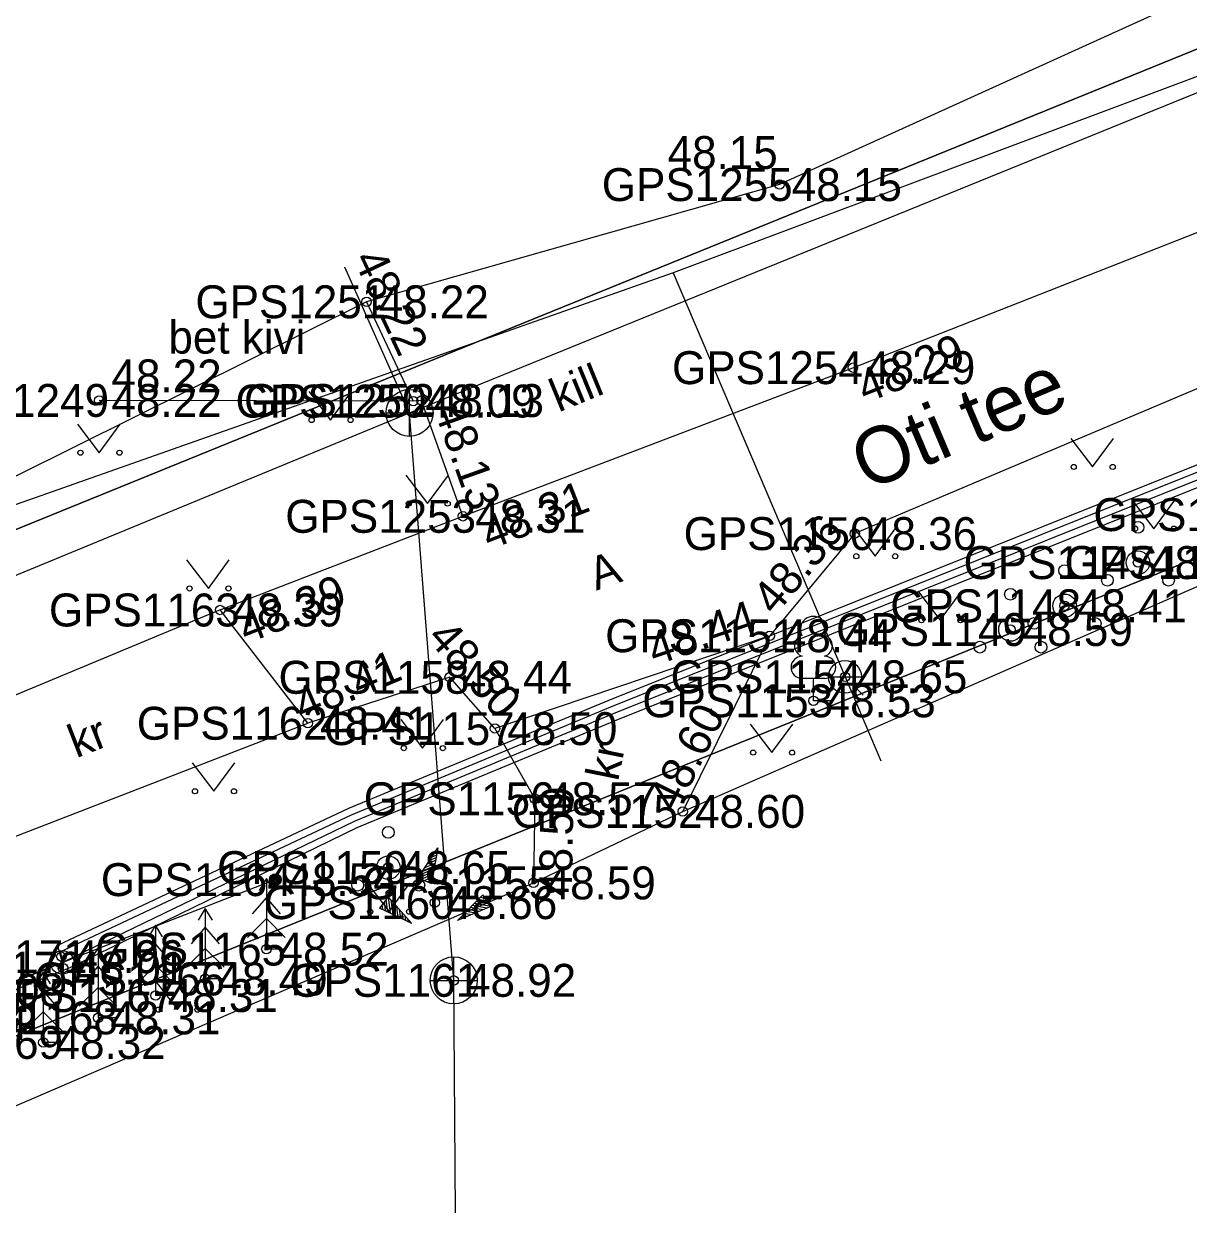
# Model space of a CAD drawing. Extents: x 551623 to 559850, y 6561220 to 6567135.
# Drawn here: x 556884.3 to 556909.08, y 6565266.49 to 6565292.04 of the extents above; entities that cross this region are included whole.
import ezdxf

# ---------------------------------------------------------------- set-up
doc = ezdxf.new("R2010")
doc.units = 0
for name, color, linetype in [('HALJASTUS', 7, 'Continuous'), ('KKAEV', 7, 'Continuous'), ('KORGUS-EH2000', 7, 'Continuous'), ('KPKAABEL', 7, 'Continuous'), ('KPOHULIIN', 7, 'Continuous'), ('KTRASS', 7, 'Continuous'), ('MOOTKORG-EH2000', 7, 'Continuous'), ('MOOTMPUNKT', 7, 'Continuous'), ('MOOTNR', 7, 'Continuous'), ('MOOTPIIR', 7, 'Continuous'), ('MPKAABEL', 7, 'Continuous'), ('MPOHULIIN', 7, 'Continuous'), ('PIIR', 7, 'Continuous'), ('POST', 7, 'Continuous'), ('PUU', 7, 'Continuous'), ('RELJEEF', 7, 'Continuous'), ('TEE', 7, 'Continuous'), ('VKAEV', 7, 'Continuous'), ('VTRASS', 7, 'Continuous')]:
    doc.layers.add(name, color=color, linetype=linetype)

msp = doc.modelspace()

# ---------------------------------------------------------------- linework, layer by layer
at = {"layer": 'HALJASTUS'}
for p, q in [((556890.359, 6565284.223), (556890.822, 6565283.616)), ((556890.822, 6565283.616), (556891.268, 6565284.223)), ((556885.442, 6565283.526), (556885.905, 6565282.92)), ((556885.905, 6565282.92), (556886.351, 6565283.526)), ((556906.568, 6565283.225), (556907.032, 6565282.618)), ((556907.032, 6565282.618), (556907.477, 6565283.225)), ((556892.423, 6565282.446), (556892.887, 6565281.839)), ((556892.887, 6565281.839), (556893.332, 6565282.446)), ((556907.872, 6565281.911), (556908.336, 6565281.304)), ((556908.336, 6565281.304), (556908.781, 6565281.911)), ((556901.943, 6565281.326), (556902.407, 6565280.719)), ((556902.407, 6565280.719), (556902.852, 6565281.326)), ((556887.761, 6565280.64), (556888.224, 6565280.033)), ((556888.224, 6565280.033), (556888.67, 6565280.64)), ((556903.33, 6565279.963), (556903.793, 6565279.356)), ((556903.793, 6565279.356), (556904.239, 6565279.963)), ((556892.318, 6565277.243), (556892.782, 6565276.636)), ((556892.782, 6565276.636), (556893.227, 6565277.243)), ((556899.749, 6565277.146), (556900.212, 6565276.54)), ((556900.212, 6565276.54), (556900.658, 6565277.146)), ((556887.878, 6565276.324), (556888.341, 6565275.717)), ((556888.341, 6565275.717), (556888.787, 6565276.324)), ((556891.604, 6565273.763), (556892.067, 6565273.156)), ((556892.067, 6565273.156), (556892.513, 6565273.763)), ((556887.103, 6565271.678), (556887.566, 6565271.071)), ((556887.566, 6565271.071), (556888.012, 6565271.678))]:
    msp.add_line(p, q, dxfattribs=at)
for centre in [(556890.421, 6565283.616), (556891.25, 6565283.616), (556885.504, 6565282.92), (556886.333, 6565282.92), (556906.631, 6565282.618), (556907.46, 6565282.618), (556892.486, 6565281.839), (556893.314, 6565281.839), (556907.934, 6565281.304), (556908.763, 6565281.304), (556902.006, 6565280.719), (556902.834, 6565280.719), (556887.823, 6565280.033), (556888.652, 6565280.033), (556903.392, 6565279.356), (556904.221, 6565279.356), (556892.381, 6565276.636), (556893.21, 6565276.636), (556899.811, 6565276.54), (556900.64, 6565276.54), (556887.94, 6565275.717), (556888.769, 6565275.717), (556891.666, 6565273.156), (556892.495, 6565273.156), (556887.165, 6565271.071), (556887.994, 6565271.071)]:
    msp.add_circle(centre, 0.055, dxfattribs=at)
at = {"layer": 'KKAEV'}
for p, q in [((556892.504, 6565283.269), (556892.504, 6565284.269)), ((556892.004, 6565283.769), (556893.004, 6565283.769)), ((556893.445, 6565271.194), (556893.445, 6565272.194)), ((556892.945, 6565271.694), (556893.945, 6565271.694))]:
    msp.add_line(p, q, dxfattribs=at)
for centre in [(556892.504, 6565283.769), (556893.445, 6565271.694)]:
    msp.add_circle(centre, 0.5, dxfattribs=at)
at = {"layer": 'KORGUS-EH2000'}
for centre in [(556900.373, 6565288.625), (556891.588, 6565286.132), (556901.935, 6565284.73), (556885.903, 6565284.033), (556892.761, 6565284.03), (556893.64, 6565281.567), (556901.973, 6565281.199), (556888.473, 6565279.574), (556900.164, 6565279.026), (556890.341, 6565277.164), (556894.321, 6565277.05), (556898.315, 6565275.289), (556895.138, 6565273.767), (556884.714, 6565270.373)]:
    msp.add_circle(centre, 0.1, dxfattribs=at)
at = {"layer": 'KPKAABEL'}
msp.add_lwpolyline([(556960.631, 6565303.103), (556958.174, 6565302.106), (556949.889, 6565298.732), (556944.353, 6565296.418), (556933.986, 6565292.205), (556933.316, 6565291.939), (556915.164, 6565284.866), (556896.778, 6565277.504), (556891.264, 6565275.212), (556885.082, 6565272.298), (556885.115, 6565272.075)], dxfattribs=at)
at = {"layer": 'KPOHULIIN'}
msp.add_lwpolyline([(556534.631, 6565146.039), (556550.784, 6565137.989), (556573.361, 6565146.85), (556606.789, 6565160.281), (556655.904, 6565180.147), (556702.486, 6565198.719), (556702.486, 6565198.719), (556755.324, 6565220.022), (556800.207, 6565237.954), (556845.124, 6565255.757), (556845.124, 6565255.757), (556885.115, 6565272.075)], dxfattribs=at)
at = {"layer": 'KTRASS'}
for points in [[(556865.402, 6565254.032), (556871.396, 6565275.058), (556892.504, 6565283.769), (556915.486, 6565293.126), (556926.41, 6565297.925), (556943.376, 6565309.264), (556953.177, 6565321.905), (556974.878, 6565343.903), (556994.604, 6565358.984), (557007.739, 6565364.827)], [(556891.119, 6565286.872), (556892.504, 6565283.769)], [(556893.481, 6565266.75), (556893.445, 6565271.694), (556892.504, 6565283.769)]]:
    msp.add_lwpolyline(points, dxfattribs=at)
at = {"layer": 'MOOTMPUNKT'}
for centre in [(556900.373, 6565288.625), (556891.588, 6565286.132), (556901.935, 6565284.73), (556885.903, 6565284.033), (556892.582, 6565284.019), (556892.761, 6565284.03), (556893.64, 6565281.567), (556901.973, 6565281.199), (556907.998, 6565280.582), (556906.437, 6565279.663), (556888.473, 6565279.574), (556905.285, 6565279.159), (556900.164, 6565279.026), (556893.357, 6565278.142), (556901.766, 6565278.152), (556901.094, 6565277.642), (556890.341, 6565277.164), (556894.321, 6565277.05), (556895.169, 6565275.557), (556898.315, 6565275.289), (556892.051, 6565274.093), (556889.648, 6565273.837), (556895.138, 6565273.767), (556893.042, 6565273.347), (556885.097, 6565272.198), (556889.458, 6565272.359), (556885.133, 6565271.951), (556888.159, 6565271.724), (556893.445, 6565271.694), (556887.1, 6565271.37), (556885.879, 6565270.895), (556884.714, 6565270.373)]:
    msp.add_circle(centre, 0.1, dxfattribs=at)
at = {"layer": 'MOOTPIIR'}
for points in [[(556926.19, 6565300.04), (556918.779, 6565296.992), (556900.373, 6565288.625), (556891.588, 6565286.132), (556880.413, 6565280.578), (556871.115, 6565276.693), (556861.98, 6565273.359), (556854.509, 6565270.787), (556847.039, 6565268.611), (556845.54, 6565266.65), (556845.851, 6565260.393), (556817.364, 6565249.633), (556799.911, 6565243.207), (556776.314, 6565234.412), (556752.299, 6565224.302), (556722.286, 6565214.456)], [(556727.607, 6565205.59), (556758.128, 6565217.782), (556779.964, 6565227.068), (556801.48, 6565234.969), (556821.174, 6565243.597), (556846.342, 6565253.997), (556846.858, 6565253.402), (556858.57, 6565258.585), (556869.123, 6565262.917), (556874.174, 6565264.738), (556895.138, 6565273.767), (556898.315, 6565275.289), (556916.854, 6565283.398), (556934.133, 6565290.046)]]:
    msp.add_lwpolyline(points, dxfattribs=at)
at = {"layer": 'MPKAABEL'}
for points in [[(556960.771, 6565303.322), (556958.118, 6565302.245), (556949.831, 6565298.871), (556944.296, 6565296.556), (556933.93, 6565292.344), (556933.261, 6565292.078), (556915.109, 6565285.005), (556896.722, 6565277.643), (556891.204, 6565275.349), (556885.018, 6565272.434), (556885.115, 6565272.075)], [(556960.491, 6565302.885), (556958.231, 6565301.967), (556949.946, 6565298.594), (556944.412, 6565296.28), (556934.046, 6565292.071), (556933.368, 6565291.798), (556915.331, 6565284.771), (556896.835, 6565277.365), (556891.326, 6565275.075), (556885.151, 6565272.086), (556885.115, 6565272.075)], [(556915.909, 6565283.886), (556915.275, 6565284.587), (556896.892, 6565277.226), (556891.383, 6565274.937), (556885.292, 6565271.966), (556882.442, 6565270.817), (556880.456, 6565270.048), (556880.596, 6565269.629)]]:
    msp.add_lwpolyline(points, dxfattribs=at)
at = {"layer": 'MPOHULIIN'}
msp.add_lwpolyline([(556571.75, 6565140.835), (556573.361, 6565146.85), (556606.789, 6565160.281), (556655.904, 6565180.147), (556702.486, 6565198.719), (556755.324, 6565220.022), (556755.324, 6565220.022), (556800.207, 6565237.954), (556845.124, 6565255.757), (556885.115, 6565272.075), (556885.115, 6565272.075)], dxfattribs=at)
at = {"layer": 'PIIR'}
for points in [[(556904.84, 6565339.67), (556926.94, 6565298.71), (556856.85, 6565270.19), (556855.29, 6565270.63), (556845.54, 6565266.65), (556845.15, 6565274.33)], [(556880.91, 6565269.21), (556916.13, 6565283.47), (556924.89, 6565200.89), (556886.74, 6565191.59)]]:
    msp.add_lwpolyline(points, close=True, dxfattribs=at)
msp.add_lwpolyline([(556933.08, 6565290.38), (556916.13, 6565283.47), (556880.91, 6565269.21), (556860.96, 6565261.06), (556860.15, 6565259.65), (556846.17, 6565253.94), (556845.54, 6565266.65), (556855.29, 6565270.63), (556856.85, 6565270.19), (556926.94, 6565298.71)], dxfattribs=at)
at = {"layer": 'POST'}
for points in [[(556885.115, 6565272.075), (556889.648, 6565273.837)], [(556881.781, 6565270.777), (556885.115, 6565272.075)]]:
    msp.add_lwpolyline(points, dxfattribs=at)
for centre, radius in [((556889.648, 6565273.837), 0.125), ((556889.648, 6565273.837), 0.105), ((556889.648, 6565273.837), 0.0851), ((556889.648, 6565273.837), 0.0651), ((556889.648, 6565273.837), 0.0451), ((556889.648, 6565273.837), 0.0251), ((556889.648, 6565273.837), 0.00511), ((556885.115, 6565272.075), 0.25)]:
    msp.add_circle(centre, radius, dxfattribs=at)
at = {"layer": 'PUU'}
for p, q in [((556901.334, 6565278.117), (556900.854, 6565278.117)), ((556901.094, 6565277.642), (556901.094, 6565278.117)), ((556901.474, 6565277.642), (556901.094, 6565277.642)), ((556889.458, 6565273.859), (556889.308, 6565273.609)), ((556889.608, 6565273.609), (556889.458, 6565273.859)), ((556889.458, 6565273.859), (556889.458, 6565272.359)), ((556889.458, 6565273.459), (556889.158, 6565273.109)), ((556889.758, 6565273.109), (556889.458, 6565273.459)), ((556888.159, 6565273.224), (556888.009, 6565272.974)), ((556888.309, 6565272.974), (556888.159, 6565273.224)), ((556888.159, 6565273.224), (556888.159, 6565271.724)), ((556887.1, 6565272.87), (556886.95, 6565272.62)), ((556887.25, 6565272.62), (556887.1, 6565272.87)), ((556887.1, 6565272.87), (556887.1, 6565271.37)), ((556888.159, 6565272.824), (556887.859, 6565272.474)), ((556888.459, 6565272.474), (556888.159, 6565272.824)), ((556889.458, 6565273.009), (556889.058, 6565272.609)), ((556889.858, 6565272.609), (556889.458, 6565273.009)), ((556885.879, 6565272.395), (556885.729, 6565272.145)), ((556886.029, 6565272.145), (556885.879, 6565272.395)), ((556885.879, 6565272.395), (556885.879, 6565270.895)), ((556887.1, 6565272.47), (556886.8, 6565272.12)), ((556887.4, 6565272.12), (556887.1, 6565272.47)), ((556888.159, 6565272.374), (556887.759, 6565271.974)), ((556888.559, 6565271.974), (556888.159, 6565272.374)), ((556889.818, 6565272.359), (556889.458, 6565272.359)), ((556887.1, 6565272.02), (556886.7, 6565271.62)), ((556887.5, 6565271.62), (556887.1, 6565272.02)), ((556884.714, 6565271.873), (556884.564, 6565271.623)), ((556884.864, 6565271.623), (556884.714, 6565271.873)), ((556884.714, 6565271.873), (556884.714, 6565270.373)), ((556885.879, 6565271.995), (556885.579, 6565271.645)), ((556886.179, 6565271.645), (556885.879, 6565271.995)), ((556885.879, 6565271.545), (556885.479, 6565271.145)), ((556886.279, 6565271.145), (556885.879, 6565271.545)), ((556888.519, 6565271.724), (556888.159, 6565271.724)), ((556884.714, 6565271.473), (556884.414, 6565271.123)), ((556885.014, 6565271.123), (556884.714, 6565271.473)), ((556887.46, 6565271.37), (556887.1, 6565271.37)), ((556884.714, 6565271.023), (556884.314, 6565270.623)), ((556885.114, 6565270.623), (556884.714, 6565271.023)), ((556886.239, 6565270.895), (556885.879, 6565270.895)), ((556885.074, 6565270.373), (556884.714, 6565270.373))]:
    msp.add_line(p, q, dxfattribs=at)
for centre, radius in [((556907.998, 6565281.332), 0.125), ((556907.998, 6565280.582), 0.25), ((556906.437, 6565280.413), 0.125), ((556907.348, 6565280.207), 0.125), ((556908.648, 6565280.207), 0.125), ((556905.285, 6565279.909), 0.125), ((556906.437, 6565279.663), 0.25), ((556905.285, 6565279.159), 0.25), ((556905.787, 6565279.288), 0.125), ((556907.087, 6565279.288), 0.125), ((556904.635, 6565278.784), 0.125), ((556905.935, 6565278.784), 0.125), ((556892.051, 6565274.843), 0.125), ((556892.051, 6565274.093), 0.25), ((556891.401, 6565273.718), 0.125), ((556892.701, 6565273.718), 0.125)]:
    msp.add_circle(centre, radius, dxfattribs=at)
for centre, radius, start, end in [((556901.094, 6565279.162), 0.277, 332.5799, 207.4201), ((556900.924, 6565278.814), 0.233, 109.0217, 253.1415), ((556901.264, 6565278.814), 0.233, 286.8508, 70.9859), ((556900.857, 6565278.354), 0.238, 90.0016, 269.3953), ((556901.331, 6565278.354), 0.238, 270.6047, 89.9984)]:
    msp.add_arc(centre, radius, start, end, dxfattribs=at)
at = {"layer": 'RELJEEF'}
for p, q in [((556892.687, 6565273.873), (556893.107, 6565274.513)), ((556893.107, 6565274.513), (556892.967, 6565273.758)), ((556892.982, 6565274.323), (556893.082, 6565274.363)), ((556893.032, 6565274.398), (556893.092, 6565274.423)), ((556893.082, 6565274.473), (556893.102, 6565274.483)), ((556892.737, 6565273.948), (556893.022, 6565274.068)), ((556892.787, 6565274.023), (556893.037, 6565274.128)), ((556892.837, 6565274.098), (556892.962, 6565274.153)), ((556892.887, 6565274.173), (556893.057, 6565274.248)), ((556892.937, 6565274.248), (556893.067, 6565274.308)), ((556892.962, 6565274.153), (556893.047, 6565274.188)), ((556892.687, 6565273.873), (556893.012, 6565274.013)), ((556892.687, 6565273.873), (556892.967, 6565273.758)), ((556892.687, 6565273.873), (556892.687, 6565273.873)), ((556892.752, 6565273.848), (556893.002, 6565273.953)), ((556892.817, 6565273.818), (556892.992, 6565273.893)), ((556892.887, 6565273.793), (556892.982, 6565273.833)), ((556892.952, 6565273.768), (556892.967, 6565273.773)), ((556892.046, 6565273.472), (556891.861, 6565273.232)), ((556891.916, 6565273.302), (556891.931, 6565273.202)), ((556891.961, 6565273.362), (556891.986, 6565273.177)), ((556892.001, 6565273.417), (556892.036, 6565273.147)), ((556892.046, 6565273.472), (556892.551, 6565272.902)), ((556892.046, 6565273.472), (556892.091, 6565273.122)), ((556892.046, 6565273.472), (556892.046, 6565273.472)), ((556892.106, 6565273.407), (556892.146, 6565273.097)), ((556892.166, 6565273.337), (556892.201, 6565273.072)), ((556893.525, 6565272.967), (556894.065, 6565273.512)), ((556894.235, 6565273.262), (556893.885, 6565273.327)), ((556894.195, 6565273.317), (556893.93, 6565273.372)), ((556894.155, 6565273.377), (556893.97, 6565273.412)), ((556894.115, 6565273.437), (556894.015, 6565273.457)), ((556894.075, 6565273.497), (556894.055, 6565273.497)), ((556894.235, 6565273.262), (556894.065, 6565273.512)), ((556892.551, 6565272.902), (556891.861, 6565273.232)), ((556891.871, 6565273.247), (556891.876, 6565273.227)), ((556892.226, 6565273.272), (556892.241, 6565273.132)), ((556892.241, 6565273.132), (556892.256, 6565273.042)), ((556892.281, 6565273.202), (556892.311, 6565273.017)), ((556892.341, 6565273.137), (556892.361, 6565272.992)), ((556892.401, 6565273.067), (556892.416, 6565272.967)), ((556894.235, 6565273.262), (556893.525, 6565272.967)), ((556893.735, 6565273.052), (556893.63, 6565273.072)), ((556893.815, 6565273.087), (556893.675, 6565273.117)), ((556893.9, 6565273.122), (556893.715, 6565273.157)), ((556893.85, 6565273.182), (556893.76, 6565273.202)), ((556894.065, 6565273.192), (556893.8, 6565273.242)), ((556894.15, 6565273.227), (556893.845, 6565273.287)), ((556893.985, 6565273.157), (556893.85, 6565273.182)), ((556894.235, 6565273.262), (556894.235, 6565273.262)), ((556892.461, 6565273.002), (556892.471, 6565272.937)), ((556892.521, 6565272.932), (556892.526, 6565272.912)), ((556893.565, 6565272.982), (556893.55, 6565272.987)), ((556893.65, 6565273.017), (556893.59, 6565273.032))]:
    msp.add_line(p, q, dxfattribs=at)
at = {"layer": 'TEE'}
msp.add_line((556898.315, 6565275.289), (556900.164, 6565279.026), dxfattribs=at)
for points in [[(556932.236, 6565293.755), (556916.793, 6565287.469), (556901.973, 6565281.199), (556900.164, 6565279.026), (556894.321, 6565277.05), (556893.357, 6565278.142), (556890.341, 6565277.164), (556888.473, 6565279.574), (556893.64, 6565281.567), (556901.935, 6565284.73), (556915.942, 6565290.239), (556925.778, 6565294.304)], [(556891.588, 6565286.132), (556892.582, 6565284.019)], [(556893.64, 6565281.567), (556892.761, 6565284.03), (556892.582, 6565284.019), (556885.903, 6565284.033)], [(556888.473, 6565279.574), (556881.324, 6565276.596), (556877.73, 6565274.883), (556874.568, 6565272.688), (556872.231, 6565270.39), (556870.464, 6565267.014), (556869.123, 6565262.917)], [(556871.842, 6565263.545), (556872.181, 6565264.675), (556873.257, 6565267.278), (556874.848, 6565269.446), (556876.969, 6565271.38), (556880.571, 6565273.385), (556890.341, 6565277.164)], [(556894.321, 6565277.05), (556895.169, 6565275.557), (556895.138, 6565273.767)]]:
    msp.add_lwpolyline(points, dxfattribs=at)
at = {"layer": 'VKAEV'}
for p, q in [((556901.416, 6565278.152), (556902.116, 6565278.152)), ((556901.518, 6565277.905), (556901.378, 6565277.765)), ((556902.013, 6565277.905), (556902.153, 6565277.765))]:
    msp.add_line(p, q, dxfattribs=at)
msp.add_circle((556901.766, 6565278.152), 0.35, dxfattribs=at)
at = {"layer": 'VTRASS'}
for points in [[(557036.652, 6565383.055), (557029.612, 6565366.205), (557027.956, 6565364.898), (557020.892, 6565360.985), (557004.502, 6565358.325), (556993.402, 6565354.055), (556977.512, 6565341.735), (556958.552, 6565323.805), (556949.092, 6565312.965), (556941.832, 6565305.455), (556936.372, 6565301.775), (556930.872, 6565299.495), (556913.102, 6565292.365), (556898.112, 6565286.745), (556874.962, 6565278.585), (556875.38, 6565268.285), (556875.842, 6565263.753)], [(556898.112, 6565286.745), (556901.766, 6565278.152), (556902.525, 6565276.367)]]:
    msp.add_lwpolyline(points, dxfattribs=at)

# ---------------------------------------------------------------- texts
at = {"layer": 'KORGUS-EH2000'}
for s, p in [(' 48.15', (556897.733, 6565288.957)), (' 48.32', (556884.714, 6565270.023))]:
    msp.add_text(s, height=0.7, dxfattribs=at).set_placement(p)
for s, rotation, p in [(' 48.22', 295.1805, (556891.186, 6565287.28)), (' 48.29', 21.4685, (556901.955, 6565283.87)), (' 48.22', 359.8765, (556885.903, 6565284.208)), (' 48.13', 289.6372, (556892.926, 6565284.089)), (' 48.31', 21.2472, (556893.957, 6565280.752)), (' 48.36', 50.2398, (556900.112, 6565279.233)), (' 48.39', 21.0983, (556888.788, 6565278.757)), (' 48.44', 18.6776, (556897.469, 6565278.3)), (' 48.50', 311.4513, (556892.68, 6565279.165)), (' 48.41', 22.8925, (556889.995, 6565277.097)), (' 48.60', 63.6685, (556898.075, 6565275.014)), (' 48.59', 89.0138, (556895.95, 6565273.209))]:
    msp.add_text(s, height=0.7, rotation=rotation, dxfattribs=at).set_placement(p)
at = {"layer": 'MOOTKORG-EH2000'}
for s, p in [(' 48.15', (556900.373, 6565288.275)), (' 48.22', (556891.588, 6565285.782)), (' 48.29', (556901.935, 6565284.38)), (' 48.22', (556885.903, 6565283.683)), (' 48.09', (556892.582, 6565283.669)), (' 48.13', (556892.761, 6565283.68)), (' 48.31', (556893.64, 6565281.217)), (' 48.36', (556901.973, 6565280.849)), (' 48.38', (556907.998, 6565280.232)), (' 48.39', (556888.473, 6565279.224)), (' 48.41', (556906.437, 6565279.313)), (' 48.59', (556905.285, 6565278.809)), (' 48.44', (556900.164, 6565278.676)), (' 48.44', (556893.357, 6565277.792)), (' 48.65', (556901.766, 6565277.802)), (' 48.53', (556901.094, 6565277.292)), (' 48.41', (556890.341, 6565276.814)), (' 48.50', (556894.321, 6565276.7)), (' 48.57', (556895.169, 6565275.207)), (' 48.60', (556898.315, 6565274.939)), (' 48.65', (556892.051, 6565273.743)), (' 48.54', (556889.648, 6565273.487)), (' 48.59', (556895.138, 6565273.417)), (' 48.66', (556893.042, 6565272.997)), (' 47.96', (556885.097, 6565271.848)), (' 48.52', (556889.458, 6565272.009)), (' 48.01', (556885.133, 6565271.601)), (' 48.49', (556888.159, 6565271.374)), (' 48.92', (556893.445, 6565271.344)), (' 48.08', (556882.552, 6565271.139)), (' 48.31', (556887.1, 6565271.02)), (' 47.95', (556881.97, 6565270.725)), (' 48.31', (556885.879, 6565270.545)), (' 48.14', (556881.781, 6565270.428)), (' 48.32', (556884.714, 6565270.023))]:
    msp.add_text(s, height=0.7, dxfattribs=at).set_placement(p)
at = {"layer": 'MOOTNR'}
for s, p in [('GPS1255 ', (556896.593, 6565288.275)), ('GPS1251 ', (556887.949, 6565285.782)), ('GPS1254 ', (556898.086, 6565284.38)), ('GPS1249 ', (556882.053, 6565283.683)), ('GPS1250 ', (556888.802, 6565283.669)), ('GPS1252 ', (556888.982, 6565283.68)), ('GPS1253 ', (556889.86, 6565281.217)), ('GPS1144 ', (556907.05, 6565281.253)), ('GPS1150 ', (556898.333, 6565280.849)), ('GPS1147 ', (556904.288, 6565280.232)), ('GPS1145 ', (556906.436, 6565280.235)), ('GPS1163 ', (556884.833, 6565279.224)), ('GPS1148 ', (556902.728, 6565279.313)), ('GPS1149 ', (556901.575, 6565278.809)), ('GPS1151 ', (556896.665, 6565278.676)), ('GPS1158 ', (556889.717, 6565277.792)), ('GPS1154 ', (556898.056, 6565277.802)), ('GPS1153 ', (556897.454, 6565277.292)), ('GPS1162 ', (556886.702, 6565276.814)), ('GPS1157 ', (556890.681, 6565276.7)), ('GPS1156 ', (556891.529, 6565275.207)), ('GPS1152 ', (556894.675, 6565274.939)), ('GPS1159 ', (556888.412, 6565273.743)), ('GPS1164 ', (556885.938, 6565273.487)), ('GPS1155 ', (556891.498, 6565273.417)), ('GPS1160 ', (556889.403, 6565272.997)), ('GPS1171 ', (556881.597, 6565271.848)), ('GPS1165 ', (556885.818, 6565272.009)), ('GPS1170 ', (556881.493, 6565271.601)), ('GPS1166 ', (556884.519, 6565271.374)), ('GPS1161 ', (556889.945, 6565271.344)), ('GPS1167 ', (556883.461, 6565271.02)), ('GPS1168 ', (556882.239, 6565270.545)), ('GPS1169 ', (556881.074, 6565270.023))]:
    msp.add_text(s, height=0.7, dxfattribs=at).set_placement(p)
at = {"layer": 'TEE'}
for s, height, rotation, p in [('bet kivi', 0.7, 359.8308, (556887.373, 6565285.031)), ('kill', 0.7, 22.2923, (556895.671, 6565283.774)), ('Oti tee', 1.2, 23.0109, (556902.235, 6565282.098)), ('A', 0.7, 19.5023, (556896.474, 6565279.983)), ('kr', 0.7, 21.2461, (556885.413, 6565276.417)), ('kr', 0.7, 78.6119, (556896.938, 6565275.912))]:
    msp.add_text(s, height=height, rotation=rotation, dxfattribs=at).set_placement(p)

doc.saveas('drawing.dxf')
